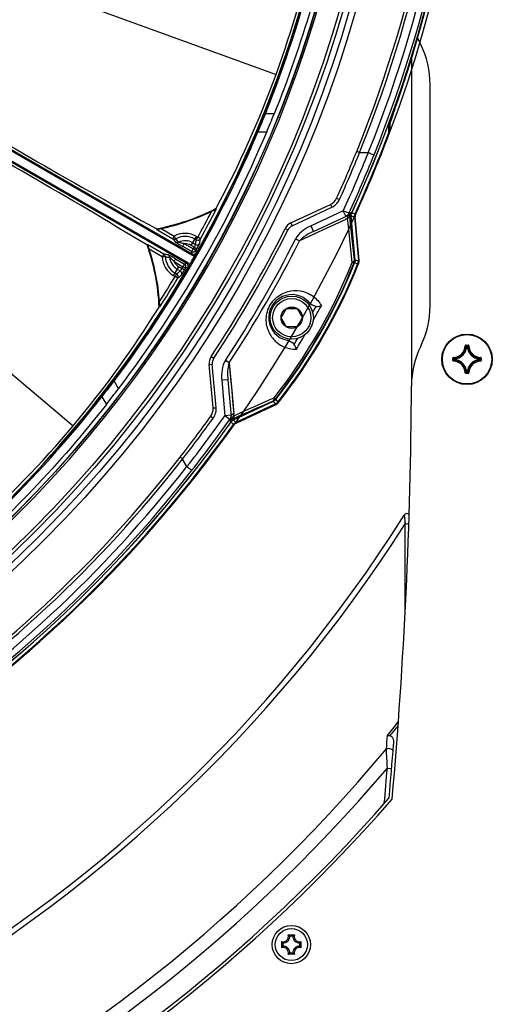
# Model space of a CAD drawing. Header units: millimetres. Extents: x 0 to 420, y -341 to 792.
# Tile 315 of 325: x 387 to 400, y 189 to 216. Entities that reach past the tile are written whole.
import ezdxf

# ---------------------------------------------------------------- set-up
doc = ezdxf.new("R2010")
doc.units = ezdxf.units.MM
doc.header["$LTSCALE"] = 23.1
doc.layers.get('0').update_dxf_attribs({"linetype": 'CONTINUOUS'})
doc.layers.add('AXES', color=7, linetype='CONTINUOUS')
doc.layers.add('DIM_PILOTEES', color=7, linetype='CONTINUOUS')
doc.styles.get("Standard").update_dxf_attribs({"font": 'txt', "width": 0.7})
doc.styles.add('TEXTSTYLE_4', font='txt')
doc.dimstyles.new('DIMSTYLE_5', dxfattribs={"dimtxt": 2.5, "dimasz": 3.5, "dimexe": 2, "dimexo": 0, "dimtad": 1, "dimdec": 0, "dimlfac": 5.882353, "dimdsep": 46, "dimtxsty": 'Standard', "dimblk": '_FILLED', "dimblk1": '_FILLED', "dimblk2": '_FILLED', "dimcen": 0.09, "dimazin": 2, "dimtp": 0.8, "dimtm": 0.8, "dimtfac": 1, "dimtdec": 0, "dimtmove": 0, "dimatfit": 2, "dimldrblk": '_FILLED', "dimfxl": 0, "dimtolj": 1, "dimarcsym": 0})

# ---------------------------------------------------------------- blocks, each defined once
blk = doc.blocks.new('_FILLED')
at = {"color": 0, "linetype": 'ByBlock'}
blk.add_solid([(0, 0), (-1, 0.1429), (-1, -0.1429)], dxfattribs=at)
blk = doc.blocks.new('*D10')
at = {"layer": 'DIM_PILOTEES', "color": 2, "linetype": 'Continuous'}
for p, q in [((363.805, 225.178), (394.111, 263.644)), ((385.898, 253.221), (363.805, 225.178)), ((341.711, 197.135), (363.805, 225.178))]:
    blk.add_line(p, q, dxfattribs=at)
at = {"layer": 'DIM_PILOTEES', "color": 2, "linetype": 'Continuous', "xscale": 3.5, "yscale": 3.5, "zscale": 3.5}
for p, rotation in [((385.898, 253.221), 51.7666965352), ((341.711, 197.135), 231.7666965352)]:
    blk.add_blockref('_FILLED', p, dxfattribs=dict(at, rotation=rotation))
at = {"layer": 'DIM_PILOTEES', "color": 2, "linetype": 'Continuous', "insert": (385.947, 258.331), "char_height": 2.5, "width": 13.83929, "attachment_point": 1, "rotation": 51.7667, "line_spacing_factor": 0.9, "style": 'TEXTSTYLE_4'}
blk.add_mtext('{\\ftxt;\\W0.0001;\\H0.0001;\\~}{\\ftxt;\\W1.3333333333;\\H2.5; }{\\ftxt;\\W0.0001;\\H0.0001;\\~}{\\ftxt;\\W0.0001;\\H0.0001;\\~}{\\ftxt;\\W2.3571428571;\\H2.5; }{\\ftxt;\\W0.0001;\\H0.0001;\\~}', dxfattribs=at)

msp = doc.modelspace()

# ---------------------------------------------------------------- linework, layer by layer
at = {"color": 7, "linetype": 'Continuous'}
for p, q in [((385.4555, 217.2975), (394.0679, 214.1629)), ((397.8046, 214.608), (397.8046, 205.6429)), ((397.8673, 214.813), (397.8675, 214.8129)), ((383.8426, 213.7859), (391.7572, 209.2164)), ((398.3146, 207.7856), (398.3146, 213.8821)), ((391.6039, 208.9509), (383.6893, 213.5204)), ((391.6209, 208.9803), (383.7063, 213.5498)), ((383.8256, 213.7565), (391.7402, 209.187)), ((397.4276, 213.4475), (397.4529, 213.5223)), ((397.4529, 213.5223), (397.4798, 213.6023)), ((397.4798, 213.6023), (397.5084, 213.688)), ((397.3468, 213.2101), (397.3918, 213.3421)), ((397.3918, 213.3421), (397.4276, 213.4475)), ((394.0161, 213.0799), (393.7733, 213.0799)), ((397.2497, 212.9266), (397.2759, 213.0034)), ((397.2659, 212.9755), (397.2739, 212.9988)), ((397.2739, 212.9988), (397.3001, 213.0751)), ((397.2759, 213.0034), (397.3468, 213.2101)), ((397.3001, 213.0751), (397.3404, 213.1927)), ((397.1769, 212.6737), (397.1771, 212.7012)), ((397.1769, 212.6737), (397.1771, 212.7012)), ((397.2096, 212.8074), (397.2096, 212.6375)), ((397.2201, 212.8389), (397.234, 212.8804)), ((397.234, 212.8804), (397.2497, 212.9266)), ((393.5349, 212.5891), (393.5661, 212.5758)), ((393.8089, 212.5758), (393.5661, 212.5758)), ((397.1763, 212.5492), (397.1769, 212.6737)), ((397.1763, 212.5492), (397.1769, 212.6737)), ((396.3717, 212.0121), (396.6128, 212.0121)), ((394.4797, 210.0709), (395.5726, 210.5805)), ((395.5726, 210.5805), (395.6086, 210.5035)), ((395.7393, 210.7491), (395.8167, 210.7141)), ((381.4546, 210.3677), (388.4755, 204.4765)), ((392.4097, 210.4632), (392.42, 210.453)), ((394.5157, 209.9938), (395.6086, 210.5035)), ((395.9226, 210.4061), (395.0317, 209.9906)), ((395.1036, 209.8366), (396.0258, 210.2666)), ((395.962, 210.3884), (395.9226, 210.4061)), ((395.9945, 210.252), (395.9226, 210.4061)), ((396.077, 210.3351), (395.962, 210.3884)), ((396.1026, 210.2608), (396.1367, 210.2548)), ((396.1252, 210.0463), (396.1026, 210.2608)), ((396.1331, 210.3437), (396.1492, 210.3409)), ((396.2425, 209.0459), (396.1367, 210.2548)), ((396.2455, 209.0454), (396.1397, 210.2543)), ((396.1492, 210.3409), (396.1515, 210.3405)), ((396.1542, 210.2518), (396.1841, 210.2467)), ((396.1545, 210.34), (396.1838, 210.3349)), ((396.1838, 210.3349), (396.2471, 210.3239)), ((396.2158, 210.2411), (396.2323, 210.2382)), ((396.2323, 210.2382), (396.3379, 209.0318)), ((396.2492, 210.3285), (396.2668, 210.3205)), ((394.4797, 210.0709), (394.5157, 209.9938)), ((395.1036, 209.8366), (395.0317, 209.9906)), ((395.9891, 210.1632), (395.3691, 209.8753)), ((396.0644, 209.9797), (396.0421, 210.1935)), ((396.1689, 208.9791), (396.0644, 209.9797)), ((396.2311, 209.0475), (396.1252, 210.0463)), ((396.3575, 209.0289), (396.252, 210.2349)), ((390.7785, 209.9043), (390.7633, 209.9131)), ((390.776, 209.8898), (390.7785, 209.9043)), ((390.776, 209.8898), (391.2187, 209.6342)), ((390.8993, 209.9167), (391.2612, 209.7078)), ((391.2187, 209.6342), (391.2612, 209.7078)), ((391.3011, 209.6331), (391.2612, 209.7078)), ((391.7257, 209.4486), (391.8696, 209.6978)), ((391.8696, 209.6978), (391.9091, 209.675)), ((394.3193, 209.9148), (394.3954, 209.8768)), ((395.3691, 209.8754), (394.7145, 209.5714)), ((390.5036, 209.4633), (390.5188, 209.4545)), ((390.5188, 209.4545), (390.5302, 209.4639)), ((390.9728, 209.2084), (390.5302, 209.4639)), ((391.4951, 209.4198), (391.5376, 209.4934)), ((391.7829, 209.3518), (391.5376, 209.4934)), ((391.81, 209.3999), (391.7257, 209.4486)), ((391.7681, 209.5219), (391.8462, 209.4768)), ((391.8273, 209.6245), (391.8668, 209.6017)), ((391.8668, 209.6017), (391.9091, 209.675)), ((391.9835, 209.634), (391.9091, 209.675)), ((394.7145, 209.5714), (394.6076, 209.6254)), ((390.9303, 209.1348), (390.5685, 209.3437)), ((390.9728, 209.2084), (390.9303, 209.1348)), ((391.7404, 209.2782), (391.4951, 209.4198)), ((391.7572, 209.2164), (391.7402, 209.187)), ((391.7404, 209.2782), (391.7829, 209.3518)), ((391.7572, 209.2164), (391.7404, 209.2782)), ((391.8568, 209.31), (391.7829, 209.3518)), ((391.81, 209.3999), (391.884, 209.3582)), ((391.8736, 209.2481), (391.8568, 209.31)), ((391.015, 209.1376), (390.9303, 209.1348)), ((391.2542, 209.0026), (391.2967, 209.0761)), ((391.2542, 209.0026), (391.4995, 208.861)), ((391.2967, 209.0761), (391.5419, 208.9345)), ((391.5419, 208.9345), (391.4995, 208.861)), ((391.6039, 208.9509), (391.5419, 208.9345)), ((391.6039, 208.9509), (391.6209, 208.9803)), ((396.2195, 208.9694), (396.2309, 208.9678)), ((396.2311, 209.0475), (396.2425, 209.0459)), ((396.2339, 208.9673), (396.3264, 208.9538)), ((396.3214, 209.0342), (396.3379, 209.0318)), ((396.3281, 208.9582), (396.346, 208.951)), ((391.2432, 208.6128), (391.3871, 208.862)), ((391.2827, 208.59), (391.2432, 208.6128)), ((391.325, 208.6634), (391.2827, 208.59)), ((391.325, 208.6634), (391.2856, 208.6862)), ((391.4229, 208.7436), (391.3448, 208.7887)), ((391.3871, 208.862), (391.4714, 208.8134)), ((391.5445, 208.7701), (391.4714, 208.8134)), ((391.5727, 208.8178), (391.4995, 208.861)), ((391.6347, 208.8343), (391.5727, 208.8178)), ((391.3554, 208.5461), (391.2827, 208.59)), ((390.8644, 207.7586), (390.8504, 207.7624)), ((394.2065, 207.4553), (394.3537, 207.7103)), ((394.3537, 207.7103), (394.6481, 207.7103)), ((394.6481, 207.7103), (394.7954, 207.4553)), ((394.3537, 207.2003), (394.2065, 207.4553)), ((394.7954, 207.4553), (394.6481, 207.2003)), ((394.6481, 207.2003), (394.3537, 207.2003)), ((399.2842, 206.6816), (399.2927, 206.6814)), ((399.3012, 206.6981), (399.3681, 206.6981)), ((399.3012, 206.6981), (399.3012, 206.6896)), ((399.3012, 206.6896), (399.3681, 206.6896)), ((399.3278, 206.6528), (399.3194, 206.6536)), ((399.3278, 206.6612), (399.3415, 206.6612)), ((399.3278, 206.6528), (399.3278, 206.6612)), ((399.3278, 206.6528), (399.3414, 206.6528)), ((399.3415, 206.6528), (399.3415, 206.6612)), ((399.3415, 206.6528), (399.3499, 206.6536)), ((399.3681, 206.6981), (399.3681, 206.6896)), ((399.385, 206.6816), (399.3766, 206.6814)), ((392.2252, 206.1659), (392.3099, 206.1733)), ((392.3303, 204.9646), (392.2252, 206.1659)), ((392.2801, 206.3828), (392.3511, 206.336)), ((392.415, 204.972), (392.3099, 206.1733)), ((392.7751, 206.2123), (392.6749, 206.2779)), ((392.7751, 206.2123), (392.8351, 205.5397)), ((398.9443, 206.3413), (398.9528, 206.3413)), ((398.9443, 206.2743), (398.9443, 206.3413)), ((398.9443, 206.2743), (398.9528, 206.2743)), ((398.9528, 206.2743), (398.9528, 206.3413)), ((398.9608, 206.3582), (398.9611, 206.3497)), ((398.9608, 206.2574), (398.9611, 206.2659)), ((398.9897, 206.3146), (398.9812, 206.3146)), ((398.9812, 206.301), (398.9812, 206.3146)), ((398.9897, 206.301), (398.9812, 206.301)), ((398.9897, 206.3146), (398.9888, 206.3231)), ((398.9897, 206.301), (398.9888, 206.2925)), ((398.9897, 206.301), (398.9897, 206.3146)), ((399.6796, 206.3146), (399.6804, 206.3231)), ((399.6796, 206.3146), (399.6881, 206.3146)), ((399.6796, 206.3146), (399.6796, 206.301)), ((399.6796, 206.301), (399.6881, 206.301)), ((399.6796, 206.301), (399.6804, 206.2925)), ((399.6881, 206.3146), (399.6881, 206.301)), ((399.7084, 206.3582), (399.7082, 206.3497)), ((399.7084, 206.2574), (399.7082, 206.2659)), ((399.7249, 206.3413), (399.7165, 206.3413)), ((399.7165, 206.3413), (399.7165, 206.2743)), ((399.7249, 206.2743), (399.7165, 206.2743)), ((399.7249, 206.3413), (399.7249, 206.2743)), ((399.2842, 205.934), (399.2927, 205.9342)), ((399.3681, 205.926), (399.3012, 205.926)), ((399.3012, 205.9175), (399.3012, 205.926)), ((399.3681, 205.9175), (399.3012, 205.9175)), ((399.3278, 205.9628), (399.3194, 205.962)), ((399.3414, 205.9628), (399.3278, 205.9628)), ((399.3278, 205.9628), (399.3278, 205.9544)), ((399.3415, 205.9544), (399.3278, 205.9544)), ((399.3415, 205.9628), (399.3499, 205.962)), ((399.3415, 205.9628), (399.3415, 205.9544)), ((399.3681, 205.9175), (399.3681, 205.926)), ((399.385, 205.934), (399.3766, 205.9342)), ((389.5719, 205.7251), (389.599, 205.7046)), ((389.599, 205.7046), (389.7204, 205.4944)), ((392.74, 205.7428), (392.5707, 205.728)), ((392.5707, 205.728), (392.6563, 204.7487)), ((392.74, 205.7428), (392.8287, 204.7291)), ((392.8351, 205.5397), (392.8777, 205.0621)), ((392.8351, 205.5397), (392.8999, 204.8126)), ((389.266, 205.2732), (389.3875, 205.0628)), ((392.8943, 204.6389), (393.9942, 205.1518)), ((392.8963, 204.6365), (393.9961, 205.1494)), ((394.0541, 205.0762), (392.9565, 204.5644)), ((393.9871, 205.1608), (393.9942, 205.1518)), ((394.0438, 205.0893), (394.0541, 205.0762)), ((394.0489, 205.2099), (394.0561, 205.2009)), ((394.058, 205.1985), (394.1159, 205.1252)), ((394.113, 205.1215), (394.1282, 205.1095)), ((392.3303, 204.9646), (392.415, 204.972)), ((392.8777, 205.0621), (392.8999, 204.8126)), ((392.9693, 204.549), (394.0665, 205.0607)), ((392.2676, 204.7359), (392.3366, 204.6864)), ((392.8257, 204.7635), (392.6563, 204.7487)), ((392.795, 204.6505), (392.6563, 204.7487)), ((392.7972, 204.6246), (392.7989, 204.6192)), ((392.8897, 204.5087), (392.8403, 204.568)), ((392.8776, 204.659), (392.8721, 204.6655)), ((392.8943, 204.6389), (392.8776, 204.659)), ((392.9565, 204.5644), (392.907, 204.6237)), ((392.8868, 204.5046), (392.9026, 204.4935)), ((391.6105, 203.3479), (391.4899, 203.5568)), ((397.6052, 202.0117), (397.6264, 201.7661)), ((397.6064, 201.9983), (397.6071, 201.9901)), ((397.6281, 199.3842), (397.6264, 201.7661)), ((397.1375, 195.0317), (397.2561, 195.0219)), ((394.4023, 190.4279), (394.5761, 190.4279)), ((394.2228, 190.0746), (394.2228, 190.2484)), ((394.2586, 190.2053), (394.2586, 190.1177)), ((394.533, 190.392), (394.4454, 190.392)), ((394.7198, 190.1177), (394.7198, 190.2053)), ((394.7556, 190.2484), (394.7556, 190.0746)), ((394.5761, 189.8951), (394.4023, 189.8951)), ((394.4454, 189.9309), (394.533, 189.9309))]:
    msp.add_line(p, q, dxfattribs=at)
for points in [[(397.5084, 213.688), (397.5234, 213.7329), (397.5387, 213.7792), (397.5545, 213.8267), (397.5706, 213.8755), (397.587, 213.9255), (397.6037, 213.9767), (397.6207, 214.0289), (397.638, 214.0821), (397.6555, 214.1364), (397.6733, 214.1917), (397.6914, 214.248), (397.7097, 214.3055), (397.7283, 214.3642), (397.7472, 214.4242), (397.7665, 214.4856), (397.7861, 214.5485), (397.8061, 214.6128), (397.8265, 214.6788), (397.8473, 214.7464), (397.8675, 214.8129)], [(397.1951, 212.7614), (397.1951, 212.7617), (397.1967, 212.7668), (397.1997, 212.7765), (397.2036, 212.7888), (397.2084, 212.8037), (397.2139, 212.8204), (397.2201, 212.8389)], [(396.1022, 210.2653), (396.1017, 210.2723), (396.1014, 210.2796), (396.1014, 210.2865), (396.1016, 210.2931), (396.102, 210.2993), (396.1026, 210.3052), (396.1033, 210.3107), (396.1042, 210.316), (396.1051, 210.3209), (396.1061, 210.3255), (396.1071, 210.3298), (396.1082, 210.3339), (396.1092, 210.3376), (396.1103, 210.3411), (396.1115, 210.3447), (396.1127, 210.3483), (396.1136, 210.3511), (396.1148, 210.3543), (396.1165, 210.3593), (396.1183, 210.3647), (396.1198, 210.3695)], [(395.1567, 209.7767), (394.9382, 209.6752), (394.7145, 209.5714)], [(392.7751, 206.2123), (392.7946, 205.9931), (392.8147, 205.7688), (392.8351, 205.5397)], [(397.6052, 202.0117), (397.6053, 202.011), (397.6055, 202.0085)], [(397.6223, 201.8145), (397.6245, 201.79), (397.6264, 201.7661)], [(397.628, 199.3845), (397.6276, 199.7841), (397.6274, 200.4237), (397.6275, 201.0858), (397.6264, 201.7661)]]:
    msp.add_lwpolyline(points, dxfattribs=at)
for centre, radius in [((363.8046, 225.1778), 33.745), ((363.8046, 225.1778), 33.575), ((363.8046, 225.1778), 33.405), ((363.8046, 225.1778), 33.3124), ((363.8046, 225.1778), 32.6694), ((363.8046, 225.1778), 32.6636), ((394.5009, 207.4553), 0.595), ((394.5009, 207.4553), 0.527), ((394.5009, 207.4553), 0.2944), ((399.3346, 206.3078), 0.697), ((394.4895, 190.1611), 0.527), ((394.4892, 190.1615), 0.442)]:
    msp.add_circle(centre, radius, dxfattribs=at)
for centre, radius, start, end in [((363.8046, 225.1778), 35.5875, 335.35938, 24.64062), ((363.8046, 225.1778), 35.5904, 335.36063, 24.63937), ((363.9263, 225.1778), 34.9302, 337.91083, 22.08917), ((363.937, 225.1778), 35.0045, 337.90688, 22.09316), ((363.95, 225.1778), 35.2156, 338.04619, 21.95385), ((363.9279, 225.1778), 35.4076, 338.05523, 21.94477), ((363.8046, 225.1778), 35.6047, 343.07562, 16.92438), ((363.8046, 225.1778), 35.605, 343.07562, 16.92438), ((363.8046, 225.1778), 32.725, 188.45598, 355.22125), ((363.6571, 225.1756), 32.4212, 338.11463, 353.51917), ((363.6669, 225.1758), 32.4454, 338.11113, 353.51834), ((363.8046, 225.1778), 32.2752, 330.42227, 349.57773), ((367.725, 223.7509), 28.0335, 331.74685, 348.25315), ((363.8046, 198.3599), 38.08, 25.90475, 26.22121), ((395.7646, 213.8821), 2.55, 0, 25.90475), ((480.0443, 372.2713), 185.2871, 238.868392, 241.193557), ((294.5377, 50.9645), 185.2871, 58.806443, 61.131608), ((366.5973, 223.9954), 29.253, 337.0504, 338.11305), ((366.4114, 224.0282), 29.471, 337.13275, 338.19227), ((360.3432, 226.6315), 36.2975, 337.21744, 338.07778), ((396.7034, 212.88), 0.5062, 339.31863, 347.06747), ((363.8046, 225.1778), 32.2856, 322.94938, 337.05062), ((363.8046, 225.1778), 32.3196, 322.94938, 337.05062), ((363.8046, 225.1778), 32.5432, 322.78276, 337.21724), ((363.8046, 225.1778), 35.6813, 335.39921, 339.42378), ((363.8046, 225.1778), 35.7006, 335.40726, 339.24122), ((396.8696, 212.6448), 0.34, 339.24122, 360), ((363.8046, 225.1778), 35.043, 335.6856, 337.98566), ((363.8046, 225.1778), 35.128, 335.6856, 337.98831), ((363.8046, 225.1778), 35.3521, 335.30127, 338.13478), ((363.8046, 225.1778), 35.522, 335.30127, 338.12956), ((395.4275, 210.8913), 0.428, 295.03217, 309.91794), ((395.4283, 210.8898), 0.4264, 309.95226, 314.66702), ((395.4272, 210.8906), 0.4277, 314.70351, 329.88548), ((395.4286, 210.8896), 0.426, 329.91481, 335.67623), ((389.6838, 215.7586), 5.95, 280.49909, 297.35011), ((389.6838, 215.7586), 5.9558, 280.59183, 297.23876), ((389.6838, 215.7586), 5.967, 281.75389, 295.92991), ((363.8046, 225.1778), 32.0967, 331.11827, 332.57054), ((363.8046, 225.1778), 32.1816, 331.11827, 332.77068), ((363.8046, 225.1778), 32.1678, 332.77855, 332.81359), ((395.9228, 210.4056), 0.1695, 295.01023, 301.74319), ((395.9447, 210.4407), 0.192, 294.98429, 303.78234), ((394.9095, 202.8517), 7.504, 79.97495, 80.22007), ((396.4017, 210.2531), 0.17, 155.37873, 185.02048), ((396.4214, 210.2497), 0.17, 155.40726, 185), ((394.6234, 209.7627), 0.34, 115, 153.42649), ((394.6234, 209.7627), 0.255, 115, 153.42649), ((395.5477, 208.884), 1.221, 114.99937, 116.81551), ((395.8354, 210.4942), 0.365, 294.90303, 297.34155), ((395.838, 210.4892), 0.3593, 297.34496, 304.62484), ((391.5564, 209.1553), 0.6264, 60, 118.12187), ((391.5564, 209.1553), 0.5417, 60, 118.12187), ((363.8046, 225.1778), 34.119, 326.57351, 333.42649), ((363.8046, 225.1778), 34.204, 326.57351, 333.42649), ((384.9015, 207.4754), 5.95, 2.64989, 19.50091), ((384.9015, 207.4754), 5.9558, 2.76124, 19.40817), ((391.2609, 209.7079), 0.0849, 240.20528, 298.25881), ((412.8316, 227.3606), 27.9525, 219.35768, 219.60644), ((391.338, 209.6142), 0.0849, 240.20349, 295.58312), ((381.4716, 201.9781), 12.4586, 37.35648, 37.91087), ((391.5564, 209.1553), 0.4233, 60, 115.42459), ((391.5564, 209.1553), 0.3386, 60, 93.18644), ((353.6809, 215.8232), 38.6894, 350.55888, 350.7463), ((353.7108, 215.9024), 38.7826, 350.51102, 350.69843), ((363.8046, 225.1778), 34.5065, 326.78925, 333.21075), ((363.8046, 225.1778), 34.6263, 326.78925, 333.21075), ((384.9015, 207.4754), 5.967, 4.07009, 18.24611), ((386.4282, 181.63), 27.9503, 80.39355, 80.64233), ((390.9301, 209.135), 0.0849, 1.7412, 59.79473), ((391.0498, 209.115), 0.0849, 4.41689, 59.79651), ((363.8046, 225.1778), 32.2749, 329.72264, 330.27736), ((391.7828, 209.352), 0.0851, 240.06906, 330.43599), ((391.7997, 209.2899), 0.0849, 239.95929, 330.46493), ((363.8046, 225.1778), 32.1441, 330.50516, 330.60362), ((363.8046, 225.1778), 32.2749, 330.27772, 330.42227), ((363.8046, 225.1778), 32.2291, 330.50516, 330.60362), ((391.5564, 209.1553), 0.6264, 181.87813, 240), ((391.5564, 209.1553), 0.5417, 181.87813, 240), ((392.7297, 221.478), 12.459, 262.08914, 262.64351), ((391.5564, 209.1553), 0.4233, 184.57541, 240), ((391.5564, 209.1553), 0.3386, 206.81356, 240), ((391.4993, 208.8609), 0.0851, 329.56401, 59.93094), ((391.5615, 208.8773), 0.0849, 329.53233, 60.04354), ((391.5615, 208.8773), 0.1189, 13.59424, 60.01877), ((363.8046, 225.1778), 32.2749, 329.57773, 329.72229), ((382.1971, 214.5589), 15.0448, 321.76976, 338.23024), ((382.1606, 214.58), 15.1371, 321.75578, 338.24422), ((381.9598, 214.6959), 15.3778, 321.86962, 338.13038), ((381.9598, 214.6959), 15.3807, 321.86697, 338.13303), ((381.9598, 214.6959), 15.4716, 321.78595, 338.21405), ((381.9598, 214.6959), 15.4909, 321.76849, 338.23151), ((396.0757, 209.0308), 0.1705, 338.15498, 349.56559), ((396.0754, 209.0306), 0.1707, 349.6164, 4.96248), ((399.1635, 228.5897), 19.761, 261.50831, 261.73071), ((396.1685, 209.017), 0.17, 338.19101, 5.02305), ((396.1882, 209.0141), 0.17, 338.23151, 5), ((363.8046, 225.1778), 32.2752, 310.42227, 329.57773), ((366.8441, 238.6226), 38.6894, 309.2537, 309.44112), ((366.7904, 238.557), 38.7826, 309.30157, 309.48898), ((363.8046, 225.1778), 32.1441, 329.39638, 329.49484), ((363.8046, 225.1778), 32.2291, 329.39638, 329.49484), ((363.8046, 225.1778), 32.0967, 327.42946, 328.88173), ((363.8046, 225.1778), 32.1816, 327.22932, 328.88173), ((394.5009, 207.4553), 0.6375, 41.84788, 258.15212), ((367.0005, 222.4961), 28.0335, 311.74685, 328.25315), ((363.8046, 225.1778), 32.1678, 327.18641, 327.22145), ((363.8046, 225.1778), 35.876, 330.65876, 330.96996), ((363.8046, 225.1778), 35.9958, 330.36074, 331.09718), ((395.7646, 207.7856), 2.55, 334.1139, 360), ((394.604, 207.3923), 0.8075, 192.27211, 218.82397), ((363.8046, 225.1778), 35.9958, 328.90281, 329.6371), ((394.6041, 207.3931), 0.8081, 218.86313, 228.61326), ((394.6021, 207.3911), 0.8052, 228.62706, 271.81294), ((363.8046, 225.1778), 35.876, 329.03004, 329.34005), ((400.3526, 205.5584), 2.55, 154.09912, 179.69385), ((398.9521, 206.6903), 0.3322, 271.50113, 358.49886), ((398.9521, 206.6903), 0.3407, 271.50107, 358.49892), ((398.9521, 206.6903), 0.3691, 275.70588, 354.29412), ((398.9521, 206.6903), 0.3775, 275.70547, 354.29471), ((399.3012, 206.6812), 0.0169, 89.95331, 178.49632), ((398.5758, 205.966), 1.0128, 42.76151, 44.93996), ((398.5482, 205.9564), 1.051, 42.11664, 44.239), ((399.3279, 206.6527), 0.00854, 90.46116, 173.833), ((400.1211, 205.9564), 1.051, 135.76099, 137.88337), ((399.7171, 206.6903), 0.3775, 185.70546, 264.2947), ((400.0936, 205.9659), 1.0129, 135.06013, 137.2384), ((399.7171, 206.6903), 0.3691, 185.70588, 264.29412), ((399.7171, 206.6903), 0.3407, 181.50107, 268.49892), ((399.7171, 206.6903), 0.3322, 181.50113, 268.49887), ((392.5639, 206.1955), 0.34, 146.57351, 185), ((392.5639, 206.1955), 0.255, 146.57351, 185), ((398.9613, 206.2743), 0.0169, 179.94591, 268.51539), ((399.686, 207.0942), 1.051, 225.76099, 227.88337), ((399.6861, 205.5214), 1.051, 132.11664, 134.239), ((398.9521, 205.9253), 0.3322, 1.50114, 88.49886), ((399.6766, 207.0667), 1.0129, 225.06013, 227.2384), ((399.6765, 205.5489), 1.0128, 132.76151, 134.93996), ((398.9521, 205.9253), 0.3407, 1.50107, 88.49892), ((398.9897, 206.3146), 0.00854, 96.167, 179.53884), ((398.9521, 205.9253), 0.3691, 5.70588, 84.29412), ((398.9521, 205.9253), 0.3775, 5.70547, 84.2947), ((399.7171, 205.9253), 0.3775, 95.7054, 174.29463), ((399.7171, 205.9253), 0.3691, 95.70588, 174.29412), ((399.7171, 205.9253), 0.3407, 91.50108, 178.49892), ((399.7171, 205.9253), 0.3322, 91.50113, 178.49887), ((398.9928, 207.0667), 1.0128, 312.76151, 314.93996), ((398.9928, 205.5489), 1.0128, 45.06004, 47.23849), ((398.9832, 207.0943), 1.051, 312.11664, 314.239), ((398.9832, 205.5214), 1.051, 45.761, 47.88336), ((399.708, 206.3413), 0.0169, 359.94602, 88.51498), ((399.708, 206.2743), 0.0169, 271.4969, 0.04933), ((399.3011, 205.9344), 0.0169, 181.45488, 270.06559), ((398.5757, 206.6497), 1.0129, 315.06013, 317.2384), ((398.5482, 206.6592), 1.051, 315.76099, 317.88337), ((400.1211, 206.6592), 1.051, 222.11664, 224.239), ((400.0935, 206.6497), 1.0128, 222.76151, 224.93996), ((399.3681, 205.9344), 0.0169, 269.92548, 358.56799), ((366.2249, 223.3505), 29.253, 321.88695, 322.9496), ((366.1036, 223.4952), 29.471, 321.80773, 322.86725), ((360.815, 227.4487), 36.2975, 321.92222, 322.78256), ((260.1046, 206.3078), 137.7, 354.944232, 359.693854), ((363.7327, 225.3067), 32.4212, 306.48083, 321.88537), ((363.7375, 225.2981), 32.4454, 306.48167, 321.88887), ((393.924, 205.304), 0.1706, 295.02505, 306.36283), ((378.5293, 192.8502), 19.761, 38.26929, 38.49169), ((393.9238, 205.3039), 0.1707, 306.41759, 321.83077), ((393.9823, 205.2303), 0.17, 294.97695, 321.80899), ((393.9946, 205.2147), 0.17, 295, 321.76849), ((391.9879, 204.9361), 0.4289, 324.39027, 343.94419), ((391.9883, 204.9351), 0.4283, 344.059, 0.01635), ((391.9902, 204.9349), 0.4264, 0.04835, 4.99232), ((392.5432, 204.7805), 0.3582, 355.35766, 5.14596), ((363.8046, 225.1778), 35.5875, 275.35938, 324.64062), ((363.8046, 225.1778), 35.5904, 275.36063, 324.63937), ((363.8046, 225.1778), 35.043, 322.01434, 324.3144), ((363.8046, 225.1778), 35.128, 322.0117, 324.3144), ((363.8046, 225.1778), 35.3521, 321.86522, 324.69873), ((363.8046, 225.1778), 35.522, 321.87044, 324.69873), ((392.6565, 204.7488), 0.1698, 324.62635, 331.3523), ((386.6316, 209.2713), 7.7296, 322.93507, 323.13428), ((392.6356, 204.7122), 0.1938, 356.2597, 4.98287), ((393.0283, 204.4103), 0.17, 114.97952, 144.62127), ((393.0411, 204.395), 0.17, 115, 144.59274), ((363.8046, 225.1778), 35.6813, 275.39921, 324.60079), ((363.8046, 225.1778), 35.7006, 314.25035, 324.59274), ((363.8593, 225.0791), 34.9392, 303.87791, 322.08678), ((363.8609, 225.0739), 35.0189, 303.8795, 322.08931), ((363.8642, 225.0734), 35.4107, 299.60911, 321.94376), ((363.8459, 225.0861), 35.2615, 303.89668, 321.94149), ((363.8046, 223.3078), 39.95, 212.21301, 327.78699), ((397.6771, 201.9664), 0.085, 45.58643, 147.78699), ((363.8046, 223.3078), 40.0994, 212.49379, 327.50621), ((363.8046, 225.1778), 35.7006, 310.67989, 313.91958), ((363.8046, 223.3078), 43.1345, 320.60734, 321.23889), ((363.8046, 223.3078), 43.1946, 320.66414, 321.12461), ((260.2949, 206.2157), 137.2305, 355.54691, 355.702936), ((260.1046, 206.3078), 137.615, 354.955731, 355.571415), ((363.8046, 223.3078), 43.35, 219.79717, 320.20283), ((269.623, 188.9388), 127.66, 2.735589, 2.973324), ((363.8046, 223.3078), 43.7106, 220.30785, 319.69215), ((260.1046, 206.3078), 137.496, 354.887837, 355.295847), ((363.8046, 223.3078), 44.37, 221.04368, 318.95632), ((363.8046, 223.3078), 44.285, 221.07939, 318.92061), ((394.2682, 190.3825), 0.1416, 251.30248, 18.69752), ((394.1923, 190.1352), 0.3602, 52.59033, 54.3416), ((394.7859, 190.1354), 0.36, 125.65801, 127.37158), ((394.7102, 190.3825), 0.1416, 161.30248, 288.69752), ((394.5155, 190.4583), 0.3602, 215.65835, 217.40559), ((394.2682, 190.3825), 0.1774, 266.91266, 3.08734), ((394.7102, 190.3825), 0.1774, 176.91266, 273.08734), ((394.4635, 190.4579), 0.3595, 322.72271, 324.34288), ((394.5153, 189.8648), 0.36, 142.636, 144.34206), ((394.2682, 189.9405), 0.1416, 341.30248, 108.69752), ((394.2682, 189.9405), 0.1774, 356.91266, 93.08734), ((394.1928, 190.1871), 0.3594, 305.65705, 307.26965), ((394.7102, 189.9405), 0.1774, 86.91266, 183.08734), ((394.7855, 190.187), 0.3592, 232.76873, 234.34328), ((394.7102, 189.9405), 0.1416, 71.30248, 198.69752), ((394.4637, 189.8652), 0.3592, 35.65675, 37.23542)]:
    msp.add_arc(centre, radius, start, end, dxfattribs=at)
for points, knots in [([(394.0161, 237.2757), (394.7861, 235.3624), (395.9634, 231.3765), (396.5578, 225.1778), (395.9634, 218.9791), (394.7861, 214.9932), (394.0161, 213.0799)], [0, 0, 0, 0, 0.2499008, 0.5, 0.7500992, 1, 1, 1, 1]), ([(397.3404, 213.1927), (397.3853, 213.3236), (397.5682, 213.8612), (397.7422, 214.402), (397.8673, 214.813)], [0, 0, 0, 0, 0.243603, 1, 1, 1, 1]), ([(393.7418, 213.0906), (393.7451, 213.0907), (393.7519, 213.091), (393.761, 213.0905), (393.767, 213.094), (393.7731, 213.0927), (393.7735, 213.0861), (393.7735, 213.0822), (393.7733, 213.0799)], [0, 0, 0, 0, 0.2341898, 0.4752515, 0.6110827, 0.7082661, 0.8405416, 1, 1, 1, 1]), ([(397.1771, 212.7012), (397.1771, 212.7131), (397.1908, 212.7464), (397.217, 212.838), (397.2461, 212.9177), (397.2659, 212.9755)], [0, 0, 0, 0, 0.1230507, 0.3643377, 1, 1, 1, 1]), ([(396.3715, 212.0117), (396.3608, 212.0145), (396.3441, 212.0211), (396.2814, 212.0553), (396.2927, 212.0423)], [0, 0, 0, 0, 0.390463, 1, 1, 1, 1]), ([(396.6126, 212.0115), (396.6509, 212.0018), (396.6967, 211.9677), (396.7587, 211.9587), (396.77, 211.9456)], [0, 0, 0, 0, 0.6949882, 1, 1, 1, 1]), ([(392.293, 210.3923), (392.3062, 210.3987), (392.3259, 210.4083), (392.3519, 210.421), (392.3704, 210.43), (392.3876, 210.4383), (392.4007, 210.4447), (392.4096, 210.4487), (392.4147, 210.4513), (392.4177, 210.452), (392.4197, 210.4533), (392.42, 210.453)], [0, 0, 0, 0, 0.3140907, 0.4672541, 0.6148361, 0.7528314, 0.8738812, 0.9240125, 0.9637946, 0.9900372, 1, 1, 1, 1]), ([(396.0422, 210.1935), (396.0497, 210.1971), (396.0732, 210.2101), (396.0958, 210.2307), (396.101, 210.2489)], [0, 0, 0, 0, 0.3062552, 1, 1, 1, 1]), ([(396.113, 210.352), (396.1091, 210.3437), (396.0934, 210.3163), (396.0701, 210.2935), (396.0515, 210.2811)], [0, 0, 0, 0, 0.2888654, 1, 1, 1, 1]), ([(396.077, 210.3351), (396.0819, 210.3374), (396.0914, 210.3421), (396.1012, 210.3464), (396.1061, 210.3477)], [0, 0, 0, 0, 0.5206773, 1, 1, 1, 1]), ([(396.1026, 210.2608), (396.1003, 210.2791), (396.1046, 210.3075), (396.1038, 210.3308), (396.1153, 210.3469), (396.1114, 210.3475)], [0, 0, 0, 0, 0.6337013, 0.8649879, 1, 1, 1, 1]), ([(396.101, 210.2489), (396.1015, 210.2508), (396.1024, 210.2548), (396.1026, 210.2588), (396.1026, 210.2608)], [0, 0, 0, 0, 0.5074546, 1, 1, 1, 1]), ([(396.1061, 210.3477), (396.107, 210.348), (396.109, 210.3485), (396.111, 210.3493), (396.112, 210.3498)], [0, 0, 0, 0, 0.4779602, 1, 1, 1, 1]), ([(396.112, 210.3498), (396.1122, 210.3497), (396.1126, 210.3492), (396.1126, 210.3487), (396.1127, 210.3483)], [0, 0, 0, 0, 0.411246, 1, 1, 1, 1]), ([(395.988, 210.1875), (395.9879, 210.1835), (395.988, 210.1754), (395.9887, 210.1673), (395.9891, 210.1632)], [0, 0, 0, 0, 0.4909989, 1, 1, 1, 1]), ([(390.776, 209.8898), (390.7761, 209.8901), (390.7779, 209.8904), (390.7802, 209.8914), (390.7848, 209.8923), (390.7928, 209.8943), (390.8052, 209.897), (390.8218, 209.9005), (390.8401, 209.9044), (390.8661, 209.9098), (390.8859, 209.9139), (390.8993, 209.9167)], [0, 0, 0, 0, 0.00897, 0.0322635, 0.0683317, 0.1149435, 0.2314669, 0.3685869, 0.5181488, 0.6752107, 1, 1, 1, 1]), ([(390.5685, 209.3437), (390.5642, 209.3567), (390.5579, 209.3759), (390.5495, 209.4012), (390.5437, 209.4189), (390.5385, 209.435), (390.5346, 209.4471), (390.5323, 209.4551), (390.5309, 209.4595), (390.5306, 209.462), (390.5299, 209.4637), (390.5302, 209.4639)], [0, 0, 0, 0, 0.3247888, 0.4818504, 0.6314121, 0.768532, 0.8850555, 0.9316672, 0.9677361, 0.9910297, 1, 1, 1, 1]), ([(391.2959, 209.5405), (391.2977, 209.5383), (391.3054, 209.5336), (391.3197, 209.5238), (391.3412, 209.5106), (391.3781, 209.4882), (391.43, 209.4576), (391.473, 209.4326), (391.4951, 209.4198)], [0, 0, 0, 0, 0.0366428, 0.1142533, 0.2251858, 0.3602696, 0.6706805, 1, 1, 1, 1]), ([(391.5376, 209.4934), (391.5213, 209.4978), (391.4888, 209.5058), (391.4487, 209.5155), (391.4183, 209.5236), (391.3985, 209.5289), (391.3847, 209.5341), (391.3766, 209.5359), (391.3747, 209.5376)], [0, 0, 0, 0, 0.2995222, 0.5940942, 0.7335824, 0.8587571, 0.9547258, 1, 1, 1, 1]), ([(391.8462, 209.4768), (391.8465, 209.4739), (391.8421, 209.4651), (391.8357, 209.4487), (391.8239, 209.4259), (391.815, 209.4089), (391.81, 209.3999)], [0, 0, 0, 0, 0.1021922, 0.3241801, 0.6374135, 1, 1, 1, 1]), ([(391.8462, 209.4768), (391.8652, 209.4659), (391.9137, 209.4592), (391.9521, 209.4898), (391.9628, 209.5088)], [0, 0, 0, 0, 0.5005894, 1, 1, 1, 1]), ([(391.8668, 209.6017), (391.8858, 209.5908), (391.9345, 209.5841), (391.9729, 209.6149), (391.9835, 209.634)], [0, 0, 0, 0, 0.5005905, 1, 1, 1, 1]), ([(391.884, 209.3582), (391.8941, 209.3761), (391.9126, 209.4097), (391.9373, 209.4545), (391.9525, 209.4869), (391.9618, 209.5032), (391.9628, 209.5088)], [0, 0, 0, 0, 0.3630836, 0.6770918, 0.8994573, 1, 1, 1, 1]), ([(391.2967, 209.0761), (391.2745, 209.0889), (391.2314, 209.1137), (391.179, 209.1433), (391.1411, 209.164), (391.119, 209.1761), (391.1033, 209.1835), (391.0953, 209.1879), (391.0925, 209.1884)], [0, 0, 0, 0, 0.3293194, 0.6397302, 0.774814, 0.8857465, 0.9633571, 1, 1, 1, 1]), ([(391.8736, 209.2481), (391.8699, 209.2416), (391.8565, 209.2177), (391.8433, 209.1936), (391.8338, 209.176)], [0, 0, 0, 0, 0.2700286, 1, 1, 1, 1]), ([(391.1345, 209.1215), (391.1369, 209.1207), (391.1426, 209.1146), (391.1539, 209.1052), (391.1684, 209.0908), (391.1906, 209.0685), (391.2191, 209.0386), (391.2423, 209.0145), (391.2542, 209.0026)], [0, 0, 0, 0, 0.0452742, 0.1412431, 0.2664178, 0.405906, 0.7004779, 1, 1, 1, 1]), ([(391.6772, 208.9047), (391.6738, 208.8993), (391.6595, 208.8759), (391.6454, 208.8524), (391.6347, 208.8343)], [0, 0, 0, 0, 0.2308333, 1, 1, 1, 1]), ([(396.1689, 208.9791), (396.1781, 208.9835), (396.205, 208.998), (396.2316, 209.0262), (396.2311, 209.0475)], [0, 0, 0, 0, 0.3215361, 1, 1, 1, 1]), ([(396.1689, 208.9791), (396.1806, 208.9756), (396.1952, 208.9735), (396.216, 208.9658), (396.2195, 208.9694)], [0, 0, 0, 0, 0.7067329, 1, 1, 1, 1]), ([(391.3554, 208.5461), (391.3667, 208.5649), (391.3741, 208.6135), (391.344, 208.6524), (391.325, 208.6634)], [0, 0, 0, 0, 0.4994095, 1, 1, 1, 1]), ([(391.4714, 208.8134), (391.4661, 208.8046), (391.4558, 208.7884), (391.4419, 208.7668), (391.4309, 208.753), (391.4256, 208.7447), (391.4229, 208.7436)], [0, 0, 0, 0, 0.3625865, 0.6758199, 0.8978077, 1, 1, 1, 1]), ([(391.4229, 208.7436), (391.4418, 208.7326), (391.4719, 208.6939), (391.4646, 208.6454), (391.4534, 208.6266)], [0, 0, 0, 0, 0.5005894, 1, 1, 1, 1]), ([(391.4534, 208.6266), (391.4578, 208.6303), (391.4673, 208.6465), (391.4877, 208.6759), (391.5142, 208.7196), (391.534, 208.7524), (391.5445, 208.7701)], [0, 0, 0, 0, 0.1005427, 0.3229082, 0.6369164, 1, 1, 1, 1]), ([(393.815, 207.2207), (393.7869, 207.3497), (393.7957, 207.6397), (394.0195, 208.0035), (394.3712, 208.1995), (394.6218, 208.2127), (394.7331, 208.1951)], [0, 0, 0, 0, 0.2541903, 0.5329898, 0.7831985, 1, 1, 1, 1]), ([(390.8644, 207.7586), (390.8639, 207.7587), (390.8641, 207.7611), (390.8632, 207.764), (390.8629, 207.7697), (390.8619, 207.7795), (390.8609, 207.794), (390.8595, 207.813), (390.858, 207.8336), (390.856, 207.8624), (390.8545, 207.8842), (390.8535, 207.899)], [0, 0, 0, 0, 0.0099628, 0.0362054, 0.0759875, 0.1261188, 0.2471686, 0.3851639, 0.5327459, 0.6859093, 1, 1, 1, 1]), ([(399.2927, 206.6814), (399.2927, 206.6835), (399.2946, 206.6879), (399.299, 206.6896), (399.3012, 206.6896)], [0, 0, 0, 0, 0.500008, 1, 1, 1, 1]), ([(399.3415, 206.6612), (399.3435, 206.6612), (399.3477, 206.6596), (399.3497, 206.6556), (399.3499, 206.6536)], [0, 0, 0, 0, 0.4999439, 1, 1, 1, 1]), ([(399.385, 206.6816), (399.3849, 206.6859), (399.3812, 206.6946), (399.3724, 206.6981), (399.3681, 206.6981)], [0, 0, 0, 0, 0.4999908, 1, 1, 1, 1]), ([(399.3681, 206.6896), (399.3702, 206.6896), (399.3747, 206.6879), (399.3765, 206.6835), (399.3766, 206.6814)], [0, 0, 0, 0, 0.5000089, 1, 1, 1, 1]), ([(398.9608, 206.3582), (398.9566, 206.3581), (398.9478, 206.3544), (398.9443, 206.3455), (398.9443, 206.3413)], [0, 0, 0, 0, 0.4999952, 1, 1, 1, 1]), ([(398.9528, 206.3413), (398.9528, 206.3434), (398.9545, 206.3479), (398.9589, 206.3497), (398.9611, 206.3497)], [0, 0, 0, 0, 0.5000089, 1, 1, 1, 1]), ([(398.9611, 206.2659), (398.9589, 206.2659), (398.9545, 206.2677), (398.9528, 206.2722), (398.9528, 206.2743)], [0, 0, 0, 0, 0.500008, 1, 1, 1, 1]), ([(398.9888, 206.2925), (398.9868, 206.2928), (398.9828, 206.2948), (398.9812, 206.2989), (398.9812, 206.301)], [0, 0, 0, 0, 0.5000561, 1, 1, 1, 1]), ([(399.6804, 206.3231), (399.6825, 206.3229), (399.6865, 206.3209), (399.6881, 206.3167), (399.6881, 206.3146)], [0, 0, 0, 0, 0.5000561, 1, 1, 1, 1]), ([(399.6881, 206.301), (399.6881, 206.2989), (399.6865, 206.2948), (399.6825, 206.2928), (399.6804, 206.2925)], [0, 0, 0, 0, 0.4999439, 1, 1, 1, 1]), ([(399.7082, 206.3497), (399.7103, 206.3497), (399.7148, 206.3479), (399.7165, 206.3434), (399.7165, 206.3413)], [0, 0, 0, 0, 0.500008, 1, 1, 1, 1]), ([(399.7165, 206.2743), (399.7165, 206.2722), (399.7148, 206.2677), (399.7103, 206.2659), (399.7082, 206.2659)], [0, 0, 0, 0, 0.5000088, 1, 1, 1, 1]), ([(399.3012, 205.926), (399.299, 205.926), (399.2946, 205.9277), (399.2927, 205.9321), (399.2927, 205.9342)], [0, 0, 0, 0, 0.5000089, 1, 1, 1, 1]), ([(399.3278, 205.9544), (399.3258, 205.9544), (399.3216, 205.956), (399.3196, 205.96), (399.3194, 205.962)], [0, 0, 0, 0, 0.4999439, 1, 1, 1, 1]), ([(399.3499, 205.962), (399.3497, 205.96), (399.3477, 205.956), (399.3435, 205.9544), (399.3415, 205.9544)], [0, 0, 0, 0, 0.5000561, 1, 1, 1, 1]), ([(399.3766, 205.9342), (399.3765, 205.9321), (399.3747, 205.9277), (399.3702, 205.926), (399.3681, 205.926)], [0, 0, 0, 0, 0.5000081, 1, 1, 1, 1]), ([(389.241, 205.2951), (389.2426, 205.2921), (389.2457, 205.2862), (389.2508, 205.2785), (389.2507, 205.2715), (389.2549, 205.2669), (389.2608, 205.2698), (389.2642, 205.2718), (389.266, 205.2732)], [0, 0, 0, 0, 0.2341857, 0.4752274, 0.6110439, 0.7082181, 0.8405061, 1, 1, 1, 1]), ([(394.0153, 205.2488), (394.0161, 205.2387), (394.017, 205.2082), (394.0058, 205.1711), (393.9871, 205.1608)], [0, 0, 0, 0, 0.3215363, 1, 1, 1, 1]), ([(394.0153, 205.2488), (394.0242, 205.2405), (394.0333, 205.2289), (394.0503, 205.2148), (394.0489, 205.2099)], [0, 0, 0, 0, 0.7067312, 1, 1, 1, 1]), ([(389.3875, 205.0628), (388.1155, 203.4394), (385.2522, 200.4269), (380.1812, 196.8127), (374.5158, 194.2282), (370.4752, 193.2547), (368.4333, 192.9649)], [0, 0, 0, 0, 0.2499008, 0.5, 0.7500992, 1, 1, 1, 1]), ([(392.8783, 204.8014), (392.8818, 204.8034), (392.8888, 204.8074), (392.8961, 204.8109), (392.8999, 204.8126)], [0, 0, 0, 0, 0.4909989, 1, 1, 1, 1]), ([(392.795, 204.6505), (392.7954, 204.6462), (392.7964, 204.6376), (392.7963, 204.6288), (392.7972, 204.6246)], [0, 0, 0, 0, 0.5004754, 1, 1, 1, 1]), ([(392.8003, 204.6131), (392.8013, 204.612), (392.8081, 204.6239), (392.799, 204.6083), (392.7964, 204.6045)], [0, 0, 0, 0, 0.2480388, 1, 1, 1, 1]), ([(392.8127, 204.6357), (392.8107, 204.6315), (392.8063, 204.623), (392.8011, 204.6148), (392.7984, 204.6109)], [0, 0, 0, 0, 0.4939053, 1, 1, 1, 1]), ([(392.8064, 204.6023), (392.8049, 204.6028), (392.8021, 204.6041), (392.7997, 204.6061), (392.7987, 204.6073)], [0, 0, 0, 0, 0.5025834, 1, 1, 1, 1]), ([(392.7989, 204.6192), (392.7992, 204.6183), (392.7999, 204.6163), (392.8002, 204.6142), (392.8003, 204.6131)], [0, 0, 0, 0, 0.4708927, 1, 1, 1, 1]), ([(392.8016, 204.6144), (392.8048, 204.6175), (392.8245, 204.639), (392.8495, 204.6559), (392.8721, 204.6655)], [0, 0, 0, 0, 0.1561849, 1, 1, 1, 1]), ([(392.8276, 204.5832), (392.8244, 204.587), (392.82, 204.5961), (392.8108, 204.6005), (392.8064, 204.6023)], [0, 0, 0, 0, 0.5110729, 1, 1, 1, 1]), ([(392.8287, 204.7291), (392.8269, 204.7498), (392.8462, 204.78), (392.8705, 204.7967), (392.8783, 204.8014)], [0, 0, 0, 0, 0.6938676, 1, 1, 1, 1]), ([(392.8746, 204.6289), (392.8712, 204.6272), (392.8643, 204.6239), (392.8572, 204.621), (392.8535, 204.6199)], [0, 0, 0, 0, 0.5006161, 1, 1, 1, 1]), ([(392.8816, 204.6728), (392.8802, 204.6714), (392.8772, 204.6687), (392.8739, 204.6665), (392.8721, 204.6655)], [0, 0, 0, 0, 0.5076682, 1, 1, 1, 1]), ([(392.8943, 204.6389), (392.891, 204.6373), (392.8844, 204.634), (392.8779, 204.6306), (392.8746, 204.6289)], [0, 0, 0, 0, 0.4996356, 1, 1, 1, 1]), ([(392.9002, 204.7515), (392.9008, 204.7431), (392.9012, 204.7163), (392.8948, 204.6864), (392.8816, 204.6728)], [0, 0, 0, 0, 0.3063744, 1, 1, 1, 1]), ([(391.4902, 203.5572), (391.4825, 203.565), (391.4685, 203.5762), (391.4074, 203.6133), (391.4243, 203.6101)], [0, 0, 0, 0, 0.3904594, 1, 1, 1, 1]), ([(391.6109, 203.3485), (391.6385, 203.3201), (391.6909, 203.2975), (391.7298, 203.2483), (391.7468, 203.2451)], [0, 0, 0, 0, 0.6949876, 1, 1, 1, 1]), ([(397.6264, 201.7661), (397.6429, 201.7719), (397.6782, 201.7764), (397.7134, 201.7715), (397.7297, 201.7654)], [0, 0, 0, 0, 0.5017942, 1, 1, 1, 1]), ([(397.1396, 195.9333), (397.1452, 195.9337), (397.1699, 195.9342), (397.1944, 195.9313), (397.2132, 195.9283)], [0, 0, 0, 0, 0.2277058, 1, 1, 1, 1]), ([(397.2132, 195.9283), (397.2577, 195.9212), (397.2978, 195.841), (397.3105, 195.7534), (397.3106, 195.7052), (397.3088, 195.6817)], [0, 0, 0, 0, 0.4877273, 0.7437946, 1, 1, 1, 1]), ([(397.2944, 195.4975), (397.2966, 195.5251), (397.2382, 195.5596), (397.174, 195.5687), (397.1309, 195.566), (397.1111, 195.5607)], [0, 0, 0, 0, 0.4002965, 0.7043967, 1, 1, 1, 1]), ([(394.4454, 190.392), (394.4428, 190.3945), (394.4318, 190.4047), (394.4202, 190.4144), (394.4112, 190.4213)], [0, 0, 0, 0, 0.2396378, 1, 1, 1, 1]), ([(394.533, 190.392), (394.5356, 190.3945), (394.5467, 190.4048), (394.5583, 190.4145), (394.5674, 190.4215)], [0, 0, 0, 0, 0.239572, 1, 1, 1, 1]), ([(394.2586, 190.2053), (394.2562, 190.2079), (394.246, 190.2189), (394.2363, 190.2305), (394.2293, 190.2395)], [0, 0, 0, 0, 0.2396307, 1, 1, 1, 1]), ([(394.7198, 190.2053), (394.7223, 190.208), (394.7327, 190.2192), (394.7425, 190.2309), (394.7496, 190.2402)], [0, 0, 0, 0, 0.2394089, 1, 1, 1, 1]), ([(394.2586, 190.1177), (394.2562, 190.115), (394.2459, 190.104), (394.2362, 190.0924), (394.2292, 190.0832)], [0, 0, 0, 0, 0.2395589, 1, 1, 1, 1]), ([(394.4454, 189.9309), (394.4427, 189.9284), (394.4315, 189.918), (394.4197, 189.9082), (394.4105, 189.9011)], [0, 0, 0, 0, 0.2393957, 1, 1, 1, 1]), ([(394.533, 189.9309), (394.5357, 189.9284), (394.547, 189.9179), (394.5588, 189.908), (394.5681, 189.901)], [0, 0, 0, 0, 0.2393293, 1, 1, 1, 1]), ([(394.7198, 190.1177), (394.7223, 190.115), (394.7327, 190.1037), (394.7426, 190.0919), (394.7497, 190.0826)], [0, 0, 0, 0, 0.2393365, 1, 1, 1, 1])]:
    msp.add_open_spline(points, degree=3, knots=knots, dxfattribs=at)
for points in [[(395.5726, 210.5805), (395.6443, 210.6139), (395.7068, 210.6771), (395.7393, 210.7491)], [(396.077, 210.3351), (396.0633, 210.3053), (396.0398, 210.2787), (396.012, 210.2614)], [(396.0422, 210.1935), (396.0438, 210.2506), (396.0882, 210.298), (396.112, 210.3499)], [(396.1515, 210.3405), (396.1453, 210.3269), (396.1407, 210.3124), (396.1328, 210.2997)], [(396.1328, 210.2997), (396.1359, 210.285), (396.1354, 210.2698), (396.1367, 210.2548)], [(396.1397, 210.2543), (396.1372, 210.2832), (396.1425, 210.3136), (396.1545, 210.34)], [(394.9969, 209.9737), (394.8415, 209.8952), (394.686, 209.7808), (394.6076, 209.6254)], [(395.1036, 209.8366), (394.9613, 209.7702), (394.8165, 209.6907), (394.7145, 209.5714)], [(391.7402, 209.187), (391.7673, 209.1714), (391.8033, 209.1671), (391.8333, 209.1759)], [(396.2195, 208.9694), (396.2287, 208.9924), (396.2367, 209.0221), (396.2241, 209.0434)], [(396.246, 209.0055), (396.2396, 208.9936), (396.236, 208.9803), (396.2309, 208.9678)], [(396.2425, 209.0459), (396.2437, 209.0324), (396.2433, 209.0188), (396.246, 209.0055)], [(394.7331, 208.1951), (394.8594, 208.1751), (394.9841, 208.1228), (395.0868, 208.0465)], [(395.1734, 207.7683), (395.0977, 207.7722), (395.0263, 207.8242), (394.9758, 207.8806)], [(395.0868, 208.0465), (395.181, 207.9766), (395.2614, 207.8835), (395.3168, 207.7801)], [(395.1734, 207.7683), (395.2213, 207.7659), (395.2701, 207.7691), (395.3168, 207.7801)], [(394.37, 206.8314), (394.4442, 206.8158), (394.5249, 206.78), (394.5661, 206.7164)], [(394.6276, 206.5863), (394.6138, 206.6322), (394.5921, 206.6761), (394.5661, 206.7164)], [(392.6749, 206.2779), (392.5727, 206.1218), (392.5544, 205.9138), (392.5707, 205.728)], [(392.7751, 206.2123), (392.7228, 206.0643), (392.7263, 205.8991), (392.74, 205.7428)], [(392.8721, 204.6655), (393.2437, 204.8308), (393.6154, 204.9959), (393.9871, 205.1608)], [(392.9002, 204.7515), (393.2718, 204.9174), (393.6435, 205.0832), (394.0153, 205.2488)], [(393.9871, 205.1608), (394.0095, 205.1713), (394.0357, 205.1875), (394.041, 205.2117)], [(394.0309, 205.1689), (394.0181, 205.1646), (394.0065, 205.1575), (393.9942, 205.1518)], [(394.0561, 205.2009), (394.0477, 205.1902), (394.0381, 205.1804), (394.0309, 205.1689)], [(392.2676, 204.7359), (392.3137, 204.8001), (392.3372, 204.8858), (392.3303, 204.9646)], [(392.8257, 204.7635), (392.8285, 204.7309), (392.8212, 204.6961), (392.8055, 204.6674)], [(392.829, 204.6996), (392.8276, 204.6777), (392.8221, 204.6556), (392.8127, 204.6357)], [(392.9001, 204.751), (392.8721, 204.7119), (392.8445, 204.6725), (392.8157, 204.634)], [(392.8535, 204.6199), (392.8465, 204.6067), (392.8362, 204.5954), (392.8276, 204.5832)], [(392.8295, 204.5809), (392.8463, 204.6045), (392.87, 204.6243), (392.8963, 204.6365)]]:
    msp.add_open_spline(points, degree=3, dxfattribs=at)
at = {"layer": 'AXES', "color": 7, "linetype": 'Continuous'}
msp.add_circle((399.3346, 206.3078), 0.68, dxfattribs=at)
at = {"layer": 'DIM_PILOTEES', "color": 2, "linetype": 'Continuous'}
msp.add_arc((363.8046, 225.1778), 35.7006, 264.59274, 51.7667, dxfattribs=at)

# ---------------------------------------------------------------- dimensions: what is measured, and where the dimension line sits
dim = msp.add_diameter_dim_2p(p1=(385.8985, 253.2205), p2=(341.7108, 197.1351), text='{\\ftxt;\\W0.0001;\\H0.0001;\\~}{\\ftxt;\\W1.3333333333;\\H2.5; }{\\ftxt;\\W0.0001;\\H0.0001;\\~}{\\ftxt;\\W0.0001;\\H0.0001;\\~}{\\ftxt;\\W2.3571428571;\\H2.5; }{\\ftxt;\\W0.0001;\\H0.0001;\\~}', dimstyle='DIMSTYLE_5', override={"dimpost": '<>'}, dxfattribs=at)
dim.commit()
dim.dimension.update_dxf_attribs({"geometry": '*D10', "text_midpoint": (389.9732, 259.4022), "dimtype": 163})

doc.saveas('drawing.dxf')
